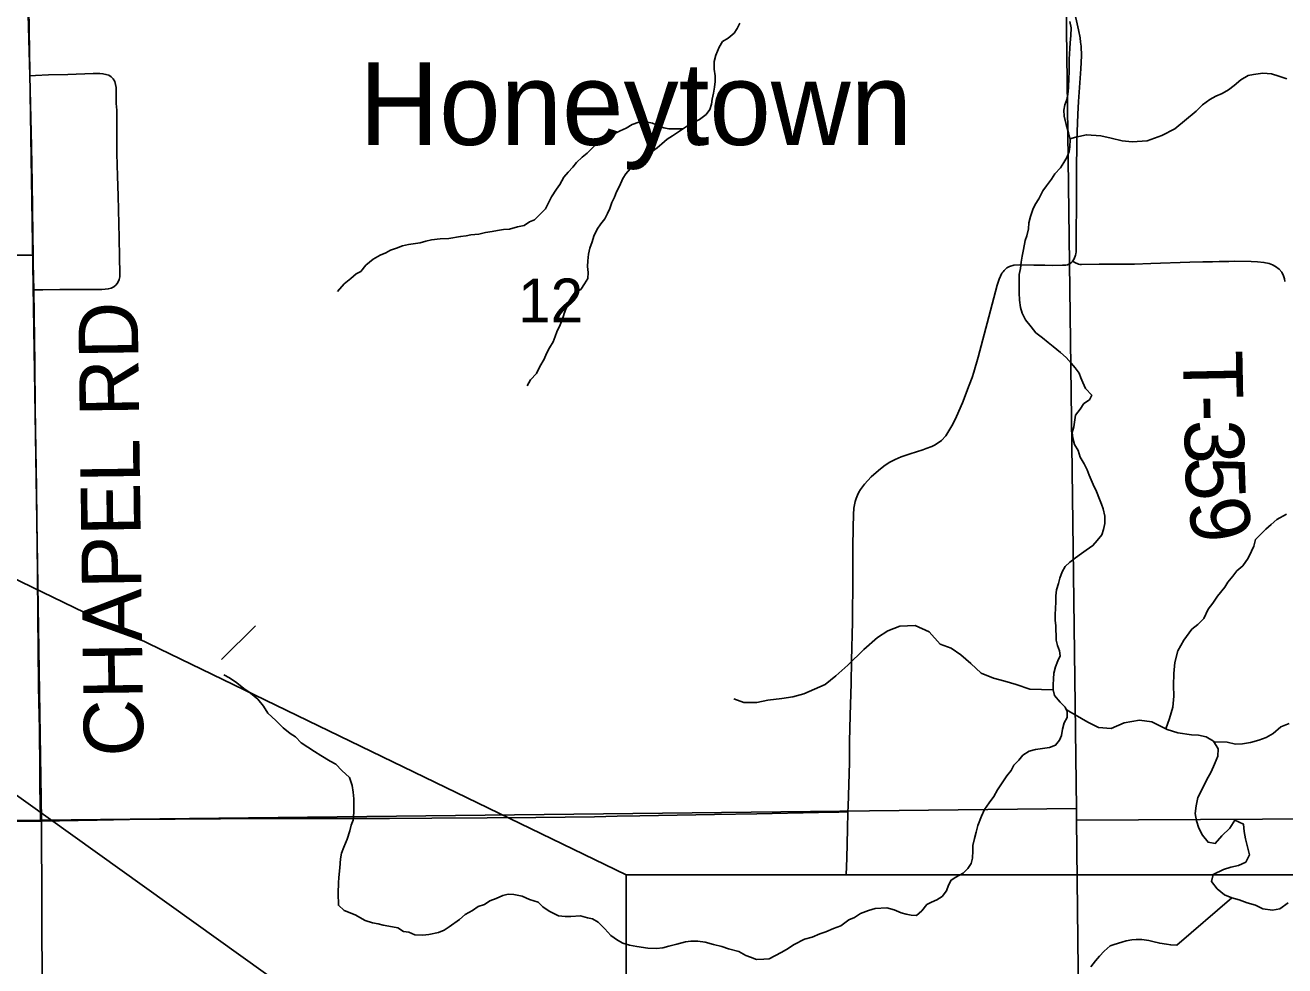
# Model space of a CAD drawing. Extents: x 0 to 34, y 0 to 22.
# Drawn here: x 22.282 to 23.486, y 12.481 to 13.381 of the extents above; entities that cross this region are included whole.
import ezdxf

# ---------------------------------------------------------------- set-up
doc = ezdxf.new("R2010")
doc.units = 0
for name, color, linetype in [('GM_X_County_Road', 7, 'Continuous'), ('GM_X_Minor_River', 7, 'Continuous'), ('GM_X_Section', 7, 'Continuous'), ('GM_X_Section_Text', 7, 'Continuous'), ('GM_X_Township_Road', 7, 'Continuous'), ('GM_X_Township_Road_Text', 7, 'Continuous'), ('GM_X_Unincorporated_Text', 7, 'Continuous'), ('SH_Text', 7, 'Continuous')]:
    doc.layers.add(name, color=color, linetype=linetype)

msp = doc.modelspace()

# ---------------------------------------------------------------- linework, layer by layer
at = {"layer": 'GM_X_County_Road'}
for points in [[(23.2834, 13.1553), (23.2845, 13.1568), (23.2853, 13.1584), (23.286, 13.16), (23.2863, 13.1611), (23.2866, 13.1624), (23.2867, 13.1641), (23.2867, 13.1717), (23.2868, 13.1796), (23.2868, 13.1881), (23.2871, 13.2035), (23.2873, 13.2398), (23.2876, 13.2708), (23.2884, 13.2957), (23.2891, 13.3081), (23.2913, 13.3392), (23.2918, 13.3516), (23.2915, 13.3608), (23.291, 13.3648), (23.2906, 13.3689), (23.2892, 13.3766), (23.2844, 13.3978)], [(23.2169, 13.1451), (23.218, 13.1463), (23.2207, 13.1489), (23.223, 13.1503), (23.2271, 13.1515), (23.2327, 13.1518), (23.2463, 13.1515), (23.257, 13.1513), (23.2646, 13.1512), (23.2739, 13.1513), (23.2769, 13.1515), (23.2786, 13.1519), (23.2799, 13.1523), (23.281, 13.1529), (23.282, 13.1538), (23.2829, 13.1547), (23.2834, 13.1553)], [(23.0686, 12.6287), (23.0688, 12.6337), (23.0694, 12.6547), (23.07, 12.6759), (23.0702, 12.6961), (23.0708, 12.7209), (23.0716, 12.7519), (23.0722, 12.7733), (23.073, 12.8104), (23.0734, 12.8538), (23.0734, 12.8818), (23.0736, 12.9005), (23.0739, 12.9129), (23.0744, 12.9192), (23.0756, 12.9254), (23.0766, 12.9284), (23.0777, 12.9314), (23.0791, 12.9343), (23.0808, 12.937), (23.0846, 12.942), (23.091, 12.9489), (23.098, 12.9552), (23.1029, 12.9591), (23.1081, 12.9626), (23.1137, 12.9656), (23.1194, 12.9682), (23.1283, 12.9712), (23.1401, 12.9749), (23.1435, 12.9761), (23.1488, 12.9782), (23.1515, 12.9794), (23.155, 12.9816), (23.158, 12.9839), (23.1621, 12.9884), (23.1642, 12.9916), (23.1688, 12.9995), (23.1725, 13.0066), (23.1781, 13.0199), (23.1846, 13.0367), (23.1875, 13.0441), (23.189, 13.0492), (23.1932, 13.0635), (23.2032, 13.1021), (23.2112, 13.1322), (23.2133, 13.1382), (23.2159, 13.1438), (23.2169, 13.1451)], [(22.0484, 12.6176), (22.0527, 12.6176), (22.1116, 12.6184), (22.1303, 12.6185), (22.1551, 12.6189), (22.2049, 12.6192), (22.267, 12.6197), (22.2919, 12.6199), (22.2969, 12.6199)], [(22.2969, 12.6199), (22.3509, 12.6209), (22.3974, 12.6216), (22.4254, 12.6218), (22.4688, 12.6221), (22.5186, 12.6223), (22.5621, 12.6224), (22.5901, 12.6224), (22.6025, 12.6224), (22.6305, 12.6225), (22.6709, 12.6227), (22.7237, 12.6229), (22.7703, 12.6234), (22.7983, 12.6236), (22.8263, 12.624), (22.848, 12.6245), (22.8698, 12.625), (22.9412, 12.6262), (22.9816, 12.6269), (23.0406, 12.628), (23.0599, 12.6284), (23.0663, 12.6286), (23.0686, 12.6287)], [(23.0671, 12.5686), (23.0675, 12.5843), (23.0682, 12.6122), (23.0686, 12.6287)]]:
    msp.add_lwpolyline(points, dxfattribs=at)
at = {"layer": 'GM_X_Minor_River'}
for points in [[(22.9654, 13.3828), (22.9628, 13.3779), (22.9599, 13.3733), (22.9542, 13.3686), (22.9489, 13.3652), (22.9456, 13.3598), (22.9423, 13.3522), (22.9408, 13.3461), (22.9409, 13.3388), (22.9418, 13.3324), (22.9418, 13.3271), (22.9411, 13.3217), (22.9401, 13.316), (22.939, 13.3103), (22.9383, 13.3054), (22.9365, 13.3004), (22.9331, 13.2954), (22.9267, 13.2908), (22.9222, 13.2884), (22.9173, 13.2861), (22.9116, 13.2822), (22.9056, 13.2784), (22.901, 13.2752), (22.8958, 13.2718), (22.8909, 13.2675), (22.8864, 13.2637), (22.8807, 13.2594), (22.875, 13.2559), (22.8701, 13.2528), (22.8604, 13.2436), (22.8562, 13.2389), (22.8536, 13.2344), (22.8503, 13.2271), (22.8473, 13.2217), (22.8455, 13.2164), (22.8429, 13.2114), (22.8411, 13.2057), (22.8389, 13.2007), (22.8363, 13.1958), (22.8325, 13.1911), (22.8288, 13.1858), (22.8258, 13.1793), (22.824, 13.1739), (22.8218, 13.1678), (22.8207, 13.1621), (22.8201, 13.1557), (22.8197, 13.1503), (22.8202, 13.1443), (22.8199, 13.1386), (22.8169, 13.1336), (22.8132, 13.1282), (22.8079, 13.1255), (22.8045, 13.1209), (22.8012, 13.1159), (22.7997, 13.1109), (22.7975, 13.1052), (22.7957, 13.0999), (22.7935, 13.0945), (22.7905, 13.0876), (22.7887, 13.0831), (22.7868, 13.0781), (22.7835, 13.0724), (22.7805, 13.067), (22.7783, 13.0617), (22.7742, 13.0544), (22.7709, 13.0479), (22.7652, 13.0417), (22.7619, 13.036)], [(23.2807, 13.3844), (23.2819, 13.3783), (23.2816, 13.3711), (23.281, 13.3639), (23.2807, 13.3586), (23.28, 13.3483), (23.2802, 13.3361), (23.2799, 13.3301), (23.2796, 13.3213), (23.279, 13.3145), (23.2779, 13.3099), (23.276, 13.3049), (23.275, 13.2996), (23.2754, 13.2939), (23.2774, 13.286), (23.2794, 13.278), (23.281, 13.2716), (23.2807, 13.2647), (23.28, 13.2602), (23.2778, 13.2544), (23.2752, 13.2495), (23.2719, 13.2445), (23.2666, 13.2387), (23.2633, 13.2337), (23.2584, 13.2272), (23.255, 13.2226)], [(23.3812, 13.2818), (23.4017, 13.2988), (23.4077, 13.3049), (23.4145, 13.3099), (23.4202, 13.313), (23.4263, 13.3157), (23.4323, 13.3192), (23.438, 13.3234), (23.4444, 13.3288), (23.4512, 13.3327), (23.4565, 13.3338), (23.4653, 13.3351), (23.4736, 13.3344), (23.4805, 13.3321), (23.4881, 13.3295)], [(22.9108, 13.2817), (22.9036, 13.2817), (22.8975, 13.2817), (22.8926, 13.2827), (22.8876, 13.2846), (22.8819, 13.2871), (22.8754, 13.2886), (22.8689, 13.2881), (22.8625, 13.2858), (22.8568, 13.2823), (22.8508, 13.2799), (22.8447, 13.2768), (22.836, 13.2729), (22.8308, 13.2694), (22.8247, 13.264), (22.8195, 13.2586), (22.8146, 13.2547), (22.8093, 13.2497), (22.8056, 13.2451), (22.8011, 13.2405), (22.797, 13.2355), (22.7932, 13.2286), (22.7899, 13.224), (22.7854, 13.2167), (22.7828, 13.2118), (22.7795, 13.2053), (22.775, 13.201), (22.769, 13.1949), (22.7644, 13.1929), (22.7591, 13.1894), (22.7527, 13.1882), (22.7451, 13.1858), (22.7394, 13.1854), (22.7337, 13.1845), (22.7284, 13.1837), (22.7223, 13.1828), (22.7159, 13.1812), (22.7083, 13.1804), (22.7037, 13.1796), (22.6984, 13.1787), (22.687, 13.1771), (22.6787, 13.1766), (22.6707, 13.1757), (22.665, 13.1745), (22.6597, 13.1729), (22.6552, 13.1721), (22.6487, 13.1712), (22.643, 13.17), (22.637, 13.1677), (22.6313, 13.1657), (22.6268, 13.1633), (22.6215, 13.161), (22.6147, 13.1571), (22.6079, 13.1513), (22.603, 13.1455), (22.5985, 13.1432), (22.5936, 13.1386), (22.5872, 13.1336), (22.5808, 13.1263)], [(23.2808, 13.2723), (23.2865, 13.2739), (23.2967, 13.2762), (23.3104, 13.2752), (23.3202, 13.273), (23.3309, 13.2704), (23.3403, 13.2694), (23.3547, 13.2702), (23.3687, 13.2753), (23.3812, 13.2818)], [(23.255, 13.2226), (23.251, 13.215), (23.2476, 13.2096), (23.2454, 13.2046), (23.2432, 13.1981), (23.2417, 13.192), (23.2414, 13.1863), (23.2396, 13.1795), (23.2382, 13.1749), (23.2364, 13.1665), (23.2353, 13.16), (23.2342, 13.1543), (23.2336, 13.1482), (23.2325, 13.1425), (23.2322, 13.138), (23.2323, 13.1251), (23.2328, 13.1179), (23.2337, 13.111), (23.2353, 13.1057), (23.2384, 13.0993), (23.2438, 13.0925), (23.2484, 13.0869), (23.2546, 13.0821), (23.26, 13.0776), (23.265, 13.0738), (23.2719, 13.0678), (23.2773, 13.063), (23.2819, 13.0577), (23.2858, 13.0532), (23.2896, 13.0483), (23.2912, 13.0438), (23.2932, 13.0393), (23.2959, 13.0336), (23.3017, 13.0272), (23.2995, 13.0226), (23.2942, 13.0191), (23.2908, 13.0138), (23.2863, 13.008), (23.2846, 12.997), (23.2831, 12.9916), (23.2836, 12.986), (23.2852, 12.9799), (23.2887, 12.9742), (23.2907, 12.9678), (23.2946, 12.9614), (23.2973, 12.9557), (23.2993, 12.9508), (23.3032, 12.9418), (23.3063, 12.935), (23.3091, 12.9278), (23.311, 12.9229), (23.3126, 12.9183), (23.3142, 12.9115), (23.3143, 12.9043), (23.3129, 12.8986), (23.3114, 12.8936), (23.3069, 12.8883), (23.3028, 12.8833), (23.2964, 12.879), (23.2919, 12.8759), (23.2862, 12.8717), (23.2809, 12.8674), (23.2764, 12.8632), (23.2735, 12.8582), (23.2713, 12.8521), (23.2698, 12.8471), (23.268, 12.841), (23.2673, 12.8353), (23.2674, 12.8289), (23.2671, 12.8239), (23.2668, 12.8167), (23.2668, 12.8118), (23.2673, 12.8068), (23.2673, 12.8023), (23.2678, 12.7977), (23.2678, 12.7928), (23.269, 12.7879), (23.271, 12.7826), (23.2715, 12.778), (23.2692, 12.773), (23.267, 12.7673), (23.2656, 12.7612), (23.2653, 12.7559), (23.265, 12.7502), (23.265, 12.7453), (23.2662, 12.74), (23.2716, 12.7336), (23.2763, 12.7287), (23.2783, 12.7248), (23.2783, 12.7188), (23.2753, 12.7139), (23.2739, 12.7078), (23.2728, 12.7017), (23.271, 12.6971), (23.2672, 12.6925), (23.2612, 12.6901), (23.2547, 12.6893), (23.2479, 12.6884), (23.2418, 12.6868), (23.2358, 12.6829), (23.2321, 12.678)], [(23.3897, 12.7929), (23.3973, 12.8033), (23.4032, 12.8079), (23.4089, 12.8136), (23.413, 12.8224), (23.4175, 12.8282), (23.422, 12.835), (23.4291, 12.8435), (23.4318, 12.8484), (23.4367, 12.8542), (23.4404, 12.8591), (23.4461, 12.8638), (23.4513, 12.8714), (23.4543, 12.8779), (23.4566, 12.8829), (23.4584, 12.889), (23.4629, 12.8939), (23.4682, 12.8989), (23.4731, 12.9035), (23.4788, 12.9081), (23.4879, 12.9132)], [(22.4698, 12.7745), (22.5024, 12.8065)], [(23.265, 12.7453), (23.2424, 12.746), (23.2295, 12.7505), (23.2185, 12.7538), (23.2079, 12.7564), (23.1961, 12.7612), (23.1862, 12.7706), (23.1767, 12.7789), (23.1672, 12.7853), (23.1569, 12.789), (23.1462, 12.8007), (23.1329, 12.807), (23.1182, 12.8061), (23.1068, 12.8019), (23.097, 12.7954), (23.0839, 12.7839), (23.0684, 12.769), (23.0572, 12.7587), (23.047, 12.7506), (23.0266, 12.7414), (23.016, 12.7386), (23.0054, 12.737), (22.9922, 12.7354), (22.9816, 12.7334), (22.9691, 12.7333), (22.9596, 12.7367)], [(23.3725, 12.7082), (23.3761, 12.7181), (23.3792, 12.7287), (23.3803, 12.7394), (23.3799, 12.7496), (23.3803, 12.761), (23.381, 12.7716), (23.384, 12.7826), (23.3897, 12.7929)], [(22.6489, 12.5137), (22.6439, 12.5144), (22.6385, 12.5177), (22.6332, 12.5188), (22.6244, 12.5202), (22.6195, 12.5217), (22.6141, 12.5227), (22.6073, 12.5249), (22.5977, 12.5301), (22.587, 12.5345), (22.5816, 12.5394), (22.5814, 12.5508), (22.5817, 12.5607), (22.582, 12.566), (22.583, 12.5751), (22.5837, 12.5839), (22.5844, 12.5892), (22.5866, 12.5949), (22.5899, 12.6026), (22.5925, 12.6106), (22.5939, 12.6159), (22.5958, 12.6209), (22.5964, 12.6281), (22.5963, 12.641), (22.5958, 12.6475), (22.5946, 12.6539), (22.5922, 12.6615), (22.5849, 12.6682), (22.5791, 12.6742), (22.5737, 12.6772), (22.5649, 12.6827), (22.5588, 12.6865), (22.5461, 12.6947), (22.5407, 12.7003), (22.5353, 12.7036), (22.5288, 12.7092), (22.5219, 12.716), (22.5142, 12.7231), (22.5099, 12.7299), (22.5045, 12.7363), (22.496, 12.7434), (22.4911, 12.7467), (22.4845, 12.752), (22.4776, 12.7568), (22.4719, 12.7598)], [(23.2769, 12.7275), (23.2797, 12.725), (23.2979, 12.7146), (23.3082, 12.7094), (23.3203, 12.7083), (23.3328, 12.7137), (23.3475, 12.7165), (23.3593, 12.7147), (23.3737, 12.7076), (23.384, 12.7042)], [(23.4895, 12.5417), (23.4816, 12.5359), (23.4744, 12.5347), (23.4652, 12.5361), (23.4583, 12.5395), (23.4503, 12.5417), (23.4427, 12.5447), (23.4355, 12.5465), (23.4286, 12.5495), (23.4217, 12.5552), (23.4163, 12.562), (23.4178, 12.5688), (23.4276, 12.5735), (23.4348, 12.5758), (23.4421, 12.5774), (23.4489, 12.5805), (23.4526, 12.5877), (23.4487, 12.6029), (23.4475, 12.6098), (23.4467, 12.617), (23.4386, 12.6207), (23.4338, 12.6131), (23.4262, 12.6058), (23.4198, 12.5985), (23.413, 12.5996), (23.4076, 12.6064), (23.4041, 12.6132), (23.4018, 12.62), (23.4006, 12.6272), (23.4016, 12.6345), (23.4031, 12.6425), (23.4072, 12.6505), (23.4113, 12.6589), (23.4158, 12.6669), (23.4192, 12.6742), (23.4222, 12.6818), (23.4225, 12.689), (23.4182, 12.6962), (23.411, 12.7003), (23.4038, 12.7019), (23.3971, 12.7025), (23.384, 12.7042)], [(23.4185, 12.6958), (23.4312, 12.6952), (23.4392, 12.6933), (23.446, 12.6938), (23.4536, 12.695), (23.4616, 12.6973), (23.4684, 12.6997), (23.4752, 12.7035), (23.4824, 12.71), (23.4903, 12.7132)], [(23.2321, 12.678), (23.2272, 12.6733), (23.2246, 12.6684), (23.2205, 12.663), (23.216, 12.6565), (23.2115, 12.6496), (23.2082, 12.6435), (23.2037, 12.6373), (23.1992, 12.6308), (23.1962, 12.6247), (23.1929, 12.6155), (23.1911, 12.6094), (23.1897, 12.6033), (23.1882, 12.5965), (23.1879, 12.5915), (23.1876, 12.5843), (23.1866, 12.5794), (23.1832, 12.5744), (23.1787, 12.5701), (23.1719, 12.5662), (23.1674, 12.5635), (23.1648, 12.5585), (23.1629, 12.5532), (23.1588, 12.5478), (23.1535, 12.5447), (23.1486, 12.5424), (23.1441, 12.54), (23.1392, 12.5339), (23.1343, 12.5297), (23.129, 12.53), (23.1244, 12.531), (23.1195, 12.5321), (23.113, 12.5351), (23.1057, 12.5369), (23.0947, 12.5363), (23.0883, 12.5344), (23.0807, 12.5316), (23.075, 12.5277), (23.0694, 12.5254), (23.0618, 12.5196), (23.055, 12.5172), (23.0474, 12.5141), (23.0418, 12.5121), (23.0346, 12.509), (23.027, 12.507), (23.0172, 12.5019), (23.01, 12.4972), (23.0047, 12.4941), (22.9934, 12.4883), (22.9884, 12.4878), (22.9812, 12.4874), (22.9755, 12.4899), (22.9709, 12.4914), (22.9644, 12.4951), (22.9545, 12.4976), (22.948, 12.4998), (22.94, 12.502), (22.9323, 12.5042), (22.9251, 12.5052), (22.9186, 12.5051), (22.9133, 12.5043), (22.905, 12.5023), (22.8974, 12.5003), (22.8917, 12.4987), (22.8856, 12.4979), (22.8773, 12.4985), (22.867, 12.4999), (22.8597, 12.5013), (22.8536, 12.5031), (22.8483, 12.5061), (22.8421, 12.5106), (22.8363, 12.5169), (22.8298, 12.5233), (22.8244, 12.5263), (22.8198, 12.5274), (22.813, 12.5292), (22.8038, 12.5287), (22.7985, 12.5286), (22.792, 12.5293), (22.7832, 12.5337), (22.7771, 12.5378), (22.7725, 12.5423), (22.7641, 12.5449), (22.7572, 12.5482), (22.7492, 12.5496), (22.7439, 12.5499), (22.7389, 12.5487), (22.7325, 12.546), (22.7264, 12.5436), (22.7212, 12.5401), (22.7151, 12.5381), (22.7098, 12.5343), (22.7027, 12.5307), (22.6974, 12.5257), (22.6876, 12.5188), (22.6827, 12.5157), (22.6774, 12.5133), (22.6679, 12.5113), (22.6622, 12.5108), (22.6546, 12.5111), (22.6489, 12.5137)], [(23.4355, 12.5465), (23.3831, 12.5011), (23.3773, 12.5014), (23.3732, 12.5021), (23.3667, 12.5031), (23.3602, 12.5046), (23.3564, 12.5056), (23.3495, 12.5067), (23.3442, 12.5066), (23.34, 12.5062), (23.3347, 12.5054), (23.3305, 12.5042), (23.3233, 12.5018), (23.3192, 12.5006), (23.3135, 12.4956), (23.309, 12.4906), (23.3053, 12.4863), (23.3008, 12.4806)]]:
    msp.add_lwpolyline(points, dxfattribs=at)
at = {"layer": 'GM_X_Section'}
for points in [[(23.274, 13.6432), (23.2745, 13.6253), (23.2871, 12.632), (22.2979, 12.6206), (22.2822, 13.6222)], [(23.2745, 13.6253), (23.9802, 13.6328), (23.9982, 12.6247), (23.2872, 12.6207), (23.2871, 12.632)], [(22.2822, 13.6222), (22.2979, 12.6206), (21.3125, 12.6129), (21.2938, 13.6104)], [(23.2871, 12.632), (23.2872, 12.6207), (23.2983, 11.6235), (22.3015, 11.617), (22.2979, 12.6206)], [(21.3125, 12.6129), (22.2979, 12.6206), (22.3015, 11.617), (21.2987, 11.6032), (21.3118, 11.9349)], [(23.2872, 12.6207), (23.9982, 12.6247), (24.0077, 11.623), (23.2983, 11.6235)]]:
    msp.add_lwpolyline(points, close=True, dxfattribs=at)
at = {"layer": 'GM_X_Township_Road'}
msp.add_line((22.2867, 13.3325), (22.2847, 13.4027), dxfattribs=at)
for points in [[(22.2903, 13.1278), (22.2925, 13.1278), (22.2989, 13.1278), (22.3152, 13.1281), (22.3431, 13.1282), (22.3555, 13.1283), (22.3585, 13.1284), (22.3615, 13.1288), (22.3644, 13.1295), (22.3669, 13.1308), (22.3691, 13.1327), (22.3708, 13.135), (22.3719, 13.1376), (22.3725, 13.1404), (22.3726, 13.1435), (22.3723, 13.159), (22.3719, 13.1776), (22.371, 13.2177), (22.3703, 13.2364), (22.3699, 13.2581), (22.3697, 13.2875), (22.3696, 13.2998), (22.3692, 13.306), (22.3692, 13.3183), (22.369, 13.3214), (22.3686, 13.3243), (22.3678, 13.3271), (22.3664, 13.3296), (22.3644, 13.3315), (22.362, 13.333), (22.3593, 13.3339), (22.3564, 13.3345), (22.3534, 13.3348), (22.347, 13.3348), (22.323, 13.3339), (22.3043, 13.3334), (22.292, 13.3328), (22.2867, 13.3325)], [(22.2898, 13.161), (22.2895, 13.1809), (22.2888, 13.2306), (22.2881, 13.2648), (22.2867, 13.3325)], [(22.2073, 13.1604), (22.208, 13.1604), (22.2515, 13.161), (22.2798, 13.161), (22.2859, 13.161), (22.2898, 13.161)], [(22.2903, 13.1278), (22.2899, 13.1529), (22.2898, 13.161)], [(23.2834, 13.1553), (23.2863, 13.1536), (23.2883, 13.1527), (23.2892, 13.1524), (23.2902, 13.1522), (23.2919, 13.1521), (23.3087, 13.1523), (23.3242, 13.1523), (23.3427, 13.1524), (23.3582, 13.1529), (23.3955, 13.1543), (23.4079, 13.1545), (23.4172, 13.1546), (23.4234, 13.1548), (23.4327, 13.1551), (23.4384, 13.1553), (23.4542, 13.1549), (23.4601, 13.1547), (23.4663, 13.1541), (23.4712, 13.1529), (23.4744, 13.1518), (23.4775, 13.1503), (23.481, 13.1477), (23.4834, 13.1447), (23.4851, 13.1414), (23.4859, 13.1383), (23.4864, 13.1357)], [(22.2955, 12.7201), (22.295, 12.7486), (22.2947, 12.786), (22.2943, 12.814), (22.2938, 12.8575), (22.2932, 12.9073), (22.2929, 12.9383), (22.2924, 12.9756), (22.2921, 12.9943), (22.2918, 13.0161), (22.2914, 13.0565), (22.291, 13.0814), (22.2906, 13.1032), (22.2903, 13.1278)], [(22.2969, 12.6199), (22.2967, 12.6237), (22.2961, 12.6523), (22.296, 12.6678), (22.2957, 12.7082), (22.2955, 12.7201)]]:
    msp.add_lwpolyline(points, dxfattribs=at)
at = {"layer": 'SH_Text'}
for points in [[(22.8565, 12.5686), (21.3852, 13.2813), (22.8565, 12.227)], [(22.8565, 12.5686), (24.2225, 12.5686), (24.2225, 12.227), (22.8565, 12.227)]]:
    msp.add_lwpolyline(points, close=True, dxfattribs=at)

# ---------------------------------------------------------------- texts
at = {"layer": 'GM_X_Section_Text'}
msp.add_text('12', height=0.04186, rotation=0, dxfattribs=at).set_placement((22.7533, 13.0968))
at = {"layer": 'GM_X_Township_Road_Text'}
for s, height, rotation, p in [('CHAPEL RD', 0.05682, 90.7437, (22.3953, 12.6819)), ('T', 0.0568, 271.1315, (23.3889, 13.0693)), ('-', 0.0568, 271.165, (23.3897, 13.0267)), ('3', 0.0568, 271.291, (23.3902, 13.0033)), ('5', 0.0568, 271.8512, (23.391, 12.9677)), ('9', 0.0568, 280.0224, (23.393, 12.9239))]:
    msp.add_text(s, height=height, rotation=rotation, dxfattribs=at).set_placement(p)
at = {"layer": 'GM_X_Unincorporated_Text'}
msp.add_text('Honeytown', height=0.07898, rotation=0, dxfattribs=at).set_placement((22.6016, 13.2664))

doc.saveas('drawing.dxf')
